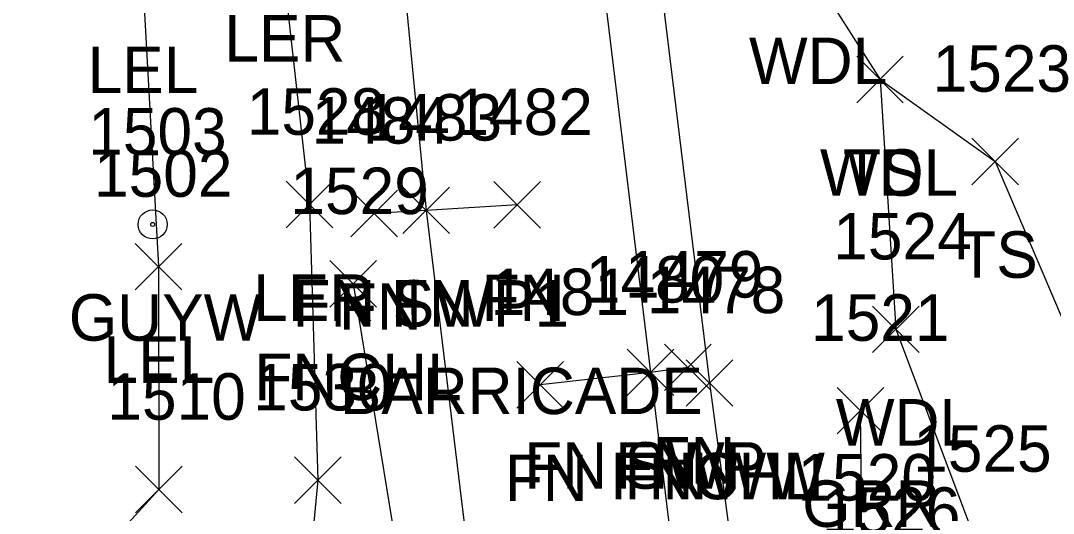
# Model space of a CAD drawing. Extents: x 1638344 to 1639591, y 610835 to 612202.
# Drawn here: x 1638606.93 to 1638651.32, y 611720.14 to 611741.32 of the extents above; entities that cross this region are included whole.
import ezdxf

# ---------------------------------------------------------------- set-up
doc = ezdxf.new("R2010")
doc.units = 0
for name, color, linetype in [('L_A', 7, 'Continuous'), ('L_C', 7, 'Continuous'), ('L_I', 7, 'Continuous'), ('L_TIC', 7, 'Continuous'), ('LARO', 7, 'Continuous'), ('LAWA', 7, 'Continuous'), ('LELB', 7, 'Continuous'), ('LFNC', 7, 'Continuous'), ('R_A', 7, 'Continuous'), ('R_I', 7, 'Continuous'), ('R_TIC', 7, 'Continuous'), ('RGR', 7, 'Continuous'), ('RTRP', 7, 'Continuous'), ('U_A', 7, 'Continuous'), ('U_I', 7, 'Continuous'), ('UPGW', 7, 'Continuous')]:
    doc.layers.add(name, color=color, linetype=linetype)

msp = doc.modelspace()

# ---------------------------------------------------------------- linework, layer by layer
at = {"layer": 'L_TIC'}
for points in [[(1638642.87, 611737.789), (1638644.87, 611739.789)], [(1638644.87, 611737.789), (1638642.87, 611739.789)], [(1638642.87, 611737.789), (1638644.87, 611739.789)], [(1638644.87, 611737.789), (1638642.87, 611739.789)], [(1638647.823, 611734.263), (1638649.823, 611736.263)], [(1638649.823, 611734.263), (1638647.823, 611736.263)], [(1638618.344, 611732.411), (1638620.344, 611734.411)], [(1638620.344, 611732.411), (1638618.344, 611734.411)], [(1638627.269, 611732.402), (1638629.269, 611734.402)], [(1638629.269, 611732.402), (1638627.269, 611734.402)], [(1638621.128, 611732.031), (1638623.128, 611734.031)], [(1638623.128, 611732.031), (1638621.128, 611734.031)], [(1638623.365, 611732.162), (1638625.365, 611734.162)], [(1638625.365, 611732.162), (1638623.365, 611734.162)], [(1638611.857, 611729.745), (1638613.857, 611731.745)], [(1638613.857, 611729.745), (1638611.857, 611731.745)], [(1638620.227, 611729.002), (1638622.227, 611731.002)], [(1638622.227, 611729.002), (1638620.227, 611731.002)], [(1638643.553, 611727.051), (1638645.553, 611729.051)], [(1638645.553, 611727.051), (1638643.553, 611729.051)], [(1638633.003, 611725.196), (1638635.003, 611727.196)], [(1638635.003, 611725.196), (1638633.003, 611727.196)], [(1638634.61, 611725.413), (1638636.61, 611727.413)], [(1638636.61, 611725.413), (1638634.61, 611727.413)], [(1638635.54, 611724.742), (1638637.54, 611726.742)], [(1638637.54, 611724.742), (1638635.54, 611726.742)], [(1638635.54, 611724.742), (1638637.54, 611726.742)], [(1638637.54, 611724.742), (1638635.54, 611726.742)], [(1638628.259, 611724.661), (1638630.259, 611726.661)], [(1638630.259, 611724.661), (1638628.259, 611726.661)], [(1638618.709, 611720.561), (1638620.709, 611722.561)], [(1638620.709, 611720.561), (1638618.709, 611722.561)], [(1638611.87, 611720.16), (1638613.87, 611722.16)], [(1638613.87, 611720.16), (1638611.87, 611722.16)]]:
    msp.add_lwpolyline(points, dxfattribs=at)
at = {"layer": 'LARO'}
for points in [[(1638616.65, 611755.775), (1638613.184, 611751.321), (1638612.172, 611743.208), (1638612.857, 611730.745), (1638612.87, 611721.16), (1638597.248, 611704.003), (1638583.675, 611698.565), (1638570.67, 611686.127)], [(1638616.65, 611755.775), (1638618.104, 611744.559), (1638619.344, 611733.411), (1638619.709, 611721.561), (1638618.446, 611708.332), (1638614.45, 611704.873)]]:
    msp.add_lwpolyline(points, dxfattribs=at)
at = {"layer": 'LAWA'}
msp.add_lwpolyline([(1638628.579, 611823.011), (1638631.205, 611793.982), (1638636.051, 611775.752), (1638635.636, 611758.892), (1638640.82, 611743.59), (1638643.87, 611738.789), (1638644.553, 611728.051), (1638647.989, 611718.924), (1638655.164, 611720.387)], dxfattribs=at)
at = {"layer": 'LELB'}
msp.add_lwpolyline([(1638643.87, 611738.789), (1638648.823, 611735.263), (1638655.164, 611720.387)], dxfattribs=at)
at = {"layer": 'LFNC'}
for points in [[(1638624.708, 611822.742), (1638627.359, 611801.327), (1638630.484, 611774.727), (1638632.894, 611755.534), (1638636.54, 611725.742)], [(1638628.269, 611733.402), (1638624.365, 611733.162), (1638622.128, 611733.031)], [(1638621.227, 611730.002), (1638623.839, 611713.956), (1638623.953, 611706.776), (1638619.184, 611705.556)], [(1638635.61, 611726.413), (1638634.003, 611726.196), (1638629.259, 611725.661)], [(1638636.54, 611725.742), (1638638.666, 611709.819), (1638643.261, 611710.731)]]:
    msp.add_lwpolyline(points, dxfattribs=at)
at = {"layer": 'R_TIC'}
for points in [[(1638623.365, 611732.162), (1638625.365, 611734.162)], [(1638625.365, 611732.162), (1638623.365, 611734.162)], [(1638633.003, 611725.196), (1638635.003, 611727.196)], [(1638635.003, 611725.196), (1638633.003, 611727.196)], [(1638642.033, 611723.553), (1638644.033, 611725.553)], [(1638644.033, 611723.553), (1638642.033, 611725.553)]]:
    msp.add_lwpolyline(points, dxfattribs=at)
at = {"layer": 'RGR'}
msp.add_lwpolyline([(1638642.5, 611711.084), (1638643.104, 611717.685), (1638643.033, 611724.553)], dxfattribs=at)
at = {"layer": 'RTRP'}
for p, q in [((1638622.164, 611755.755), (1638624.365, 611733.162)), ((1638624.365, 611733.162), (1638626.888, 611712.34))]:
    msp.add_line(p, q, dxfattribs=at)
msp.add_lwpolyline([(1638622.542, 611822.46), (1638625.21, 611801.256), (1638628.439, 611774.86), (1638630.413, 611755.789), (1638634.003, 611726.196), (1638635.63, 611712.905), (1638636.309, 611711.366), (1638637.432, 611709.925), (1638638.9, 611709.272), (1638643.391, 611710.611)], dxfattribs=at)
at = {"layer": 'UPGW'}
for radius in [0.625, 0.0833]:
    msp.add_circle((1638612.607, 611732.559), radius, dxfattribs=at)

# ---------------------------------------------------------------- texts
at = {"layer": 'L_A'}
for s, p in [('LER', (1638615.686, 611739.559)), ('WDL', (1638638.237, 611738.59)), ('LEL', (1638609.81, 611738.208)), ('WDL', (1638641.288, 611733.789)), ('TS', (1638642.28, 611733.789)), ('TS', (1638647.232, 611730.263)), ('LER', (1638616.926, 611728.411)), ('FN', (1638626.749, 611728.402)), ('FN', (1638620.608, 611728.031)), ('FN', (1638622.845, 611728.162)), ('LEL', (1638610.495, 611725.745)), ('FNCHL', (1638616.975, 611725.002)), ('WDL', (1638641.971, 611723.051)), ('FN', (1638632.484, 611721.196)), ('FN', (1638634.09, 611721.413)), ('FNCHL', (1638632.288, 611720.742)), ('FNWW', (1638632.887, 611720.742)), ('FN', (1638627.74, 611720.661))]:
    msp.add_text(s, height=2, dxfattribs=at).set_placement(p)
at = {"layer": 'L_C'}
msp.add_text('BARRICADE', height=2, dxfattribs=at).set_placement((1638620.647, 611724.402))
at = {"layer": 'L_I'}
for s, p in [('1523', (1638646.13, 611738.263)), ('1528', (1638616.651, 611736.411)), ('1482', (1638625.576, 611736.402)), ('1484', (1638619.435, 611736.031)), ('1483', (1638621.672, 611736.162)), ('1502', (1638610.085, 611733.745)), ('1529', (1638618.526, 611733.002)), ('1524', (1638641.86, 611731.051)), ('1480', (1638631.224, 611729.196)), ('1479', (1638632.909, 611729.413)), ('1478', (1638633.847, 611728.742)), ('1478', (1638633.847, 611728.742)), ('1481', (1638627.133, 611728.661)), ('1530', (1638616.929, 611724.561)), ('1510', (1638610.657, 611724.16)), ('1525', (1638645.296, 611721.924)), ('1525', (1638645.296, 611721.924)), ('1526', (1638641.375, 611719.257))]:
    msp.add_text(s, height=2, dxfattribs=at).set_placement(p)
at = {"layer": 'R_A'}
for s, p in [('FN SWP1', (1638618.617, 611728.162)), ('FN SWP', (1638628.578, 611721.196)), ('GRR', (1638640.521, 611719.553))]:
    msp.add_text(s, height=2, dxfattribs=at).set_placement(p)
at = {"layer": 'R_I'}
for s, p in [('1483', (1638621.672, 611736.162)), ('1480', (1638631.224, 611729.196)), ('1521', (1638640.907, 611727.553)), ('1520', (1638640.325, 611720.685))]:
    msp.add_text(s, height=2, dxfattribs=at).set_placement(p)
at = {"layer": 'U_A'}
msp.add_text('GUYW', height=2, dxfattribs=at).set_placement((1638609.001, 611727.559))
at = {"layer": 'U_I'}
msp.add_text('1503', height=2, dxfattribs=at).set_placement((1638609.836, 611735.559))

doc.saveas('drawing.dxf')
